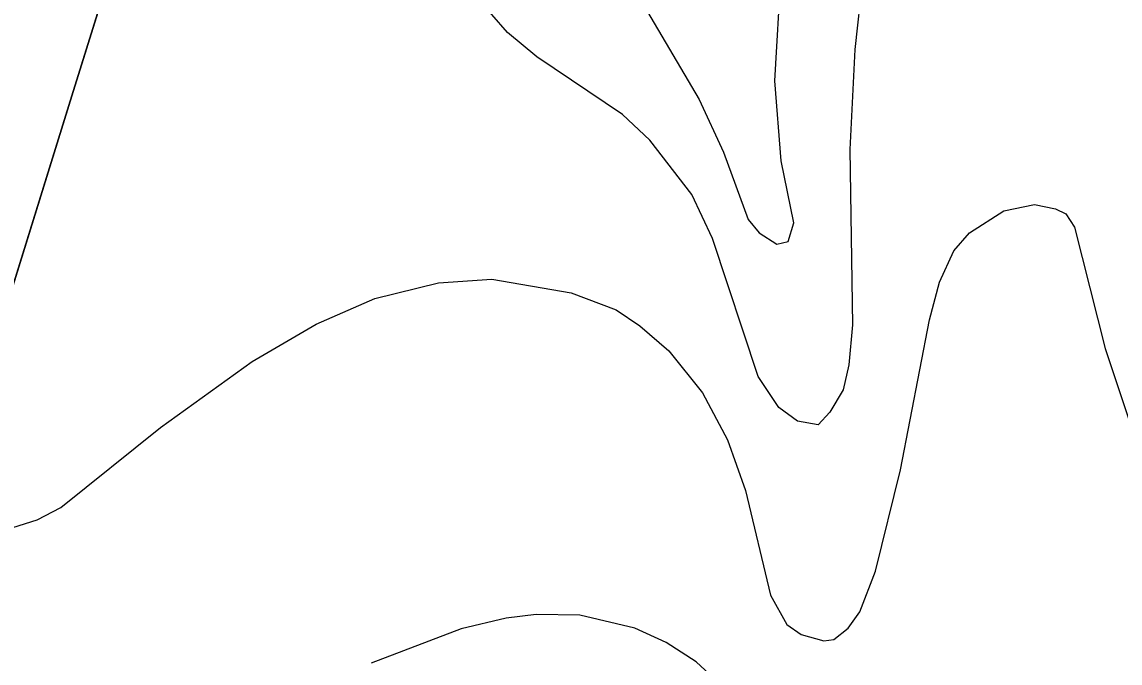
# Model space of a CAD drawing. Extents: x -662620 to -656370, y -1067090 to -1062990.
# Drawn here: x -660925.4 to -660674.4, y -1064699.6 to -1064553.2 of the extents above; entities that cross this region are included whole.
import ezdxf

# ---------------------------------------------------------------- set-up
doc = ezdxf.new("R2010")
doc.units = 0
for name, color, linetype in [('HRANICE_KATASTRÁLNÍHO_ÚZEMÍ', 7, 'Continuous'), ('OBVOD_PÚ', 7, 'Continuous'), ('ORNÁ_PŮDA_-_STÁVAJÍCÍ', 7, 'Continuous'), ('VRSTEVNICE_ZDŮRAZNĚNÁ', 7, 'Continuous'), ('VRSTEVNICE_ZÁKLADNÍ', 7, 'Continuous')]:
    doc.layers.add(name, color=color, linetype=linetype)

msp = doc.modelspace()

# ---------------------------------------------------------------- linework, layer by layer
at = {"layer": 'HRANICE_KATASTRÁLNÍHO_ÚZEMÍ'}
msp.add_lwpolyline([(-660848.9, -1064370.56), (-660855.01, -1064387.41), (-660859.54, -1064396.94), (-660862.81, -1064404.09), (-660868.23, -1064420.91), (-660875.99, -1064440.58), (-660885.41, -1064472.99), (-660886.79, -1064477.85), (-660893.34, -1064500.94), (-660906.91, -1064547.27), (-660913.99, -1064570.06), (-660943.73, -1064665.62), (-660946.92, -1064677.07), (-660969.47, -1064755.07)], dxfattribs=at)
at = {"layer": 'OBVOD_PÚ'}
for points in [[(-660906.91, -1064547.27), (-660913.99, -1064570.06)], [(-660913.99, -1064570.06), (-660943.73, -1064665.62)]]:
    msp.add_lwpolyline(points, dxfattribs=at)
at = {"layer": 'ORNÁ_PŮDA_-_STÁVAJÍCÍ'}
for p, q in [((-660913.99, -1064570.06), (-660906.91, -1064547.27)), ((-660943.73, -1064665.62), (-660913.99, -1064570.06))]:
    msp.add_line(p, q, dxfattribs=at)
msp.add_lwpolyline([(-660943.73, -1064665.62), (-660913.99, -1064570.06), (-660906.91, -1064547.27)], dxfattribs=at)
at = {"layer": 'VRSTEVNICE_ZDŮRAZNĚNÁ'}
msp.add_lwpolyline([(-660762.12, -1064707.83), (-660771.27, -1064699.4), (-660778.12, -1064694.97), (-660785.27, -1064691.68), (-660797.85, -1064688.68), (-660807.86, -1064688.54), (-660814.72, -1064689.4), (-660825.01, -1064691.83), (-660845.59, -1064699.69)], dxfattribs=at)
at = {"layer": 'VRSTEVNICE_ZÁKLADNÍ'}
for points in [[(-660783.41, -1064549.18), (-660770.55, -1064570.9), (-660764.98, -1064582.91), (-660759.4, -1064598.35), (-660756.83, -1064601.35), (-660752.83, -1064603.92), (-660750.25, -1064603.35), (-660748.97, -1064599.06), (-660751.83, -1064584.91), (-660753.25, -1064566.62), (-660751.83, -1064541.75)], [(-660783.41, -1064549.18), (-660770.55, -1064570.9), (-660764.98, -1064582.91), (-660759.4, -1064598.35), (-660756.83, -1064601.35), (-660752.83, -1064603.92), (-660750.25, -1064603.35), (-660748.97, -1064599.06), (-660751.83, -1064584.91), (-660753.25, -1064566.62), (-660751.83, -1064541.75)], [(-660733.24, -1064543.46), (-660734.96, -1064559.47), (-660736.1, -1064582.34), (-660735.53, -1064622.36), (-660736.39, -1064631.51), (-660737.68, -1064637.23), (-660740.68, -1064642.37), (-660743.39, -1064645.23), (-660748.11, -1064644.37), (-660752.4, -1064641.23), (-660757.11, -1064634.22), (-660767.55, -1064602.64), (-660772.27, -1064592.63), (-660781.84, -1064580.19), (-660788.13, -1064574.33), (-660807.71, -1064561.18), (-660814.43, -1064555.61), (-660821.58, -1064547.32)], [(-660733.24, -1064543.46), (-660734.96, -1064559.47), (-660736.1, -1064582.34), (-660735.53, -1064622.36), (-660736.39, -1064631.51), (-660737.68, -1064637.23), (-660740.68, -1064642.37), (-660743.39, -1064645.23), (-660748.11, -1064644.37), (-660752.4, -1064641.23), (-660757.11, -1064634.22), (-660767.55, -1064602.64), (-660772.27, -1064592.63), (-660781.84, -1064580.19), (-660788.13, -1064574.33), (-660807.71, -1064561.18), (-660814.43, -1064555.61), (-660821.58, -1064547.32)], [(-660934.78, -1064670.96), (-660921.92, -1064666.96), (-660916.49, -1064664.1), (-660893.76, -1064645.8), (-660872.75, -1064630.79), (-660858.17, -1064622.22), (-660844.73, -1064616.36), (-660830.15, -1064612.78), (-660818, -1064611.93), (-660799.85, -1064615.07), (-660789.56, -1064618.93), (-660784.13, -1064622.65), (-660777.55, -1064628.36), (-660769.84, -1064637.94), (-660764.12, -1064648.66), (-660759.97, -1064660.24), (-660754.26, -1064684.11), (-660750.54, -1064690.82), (-660747.25, -1064693.11), (-660742.11, -1064694.54), (-660739.82, -1064694.26), (-660736.53, -1064691.68), (-660733.82, -1064687.97), (-660730.24, -1064678.68), (-660724.53, -1064655.52), (-660717.95, -1064621.22), (-660715.66, -1064612.64), (-660712.38, -1064605.49), (-660708.8, -1064601.35), (-660700.94, -1064596.35), (-660693.94, -1064594.92), (-660689.08, -1064595.92), (-660686.79, -1064597.06), (-660684.79, -1064600.06), (-660677.79, -1064627.79), (-660672.07, -1064644.94)], [(-660934.78, -1064670.96), (-660921.92, -1064666.96), (-660916.49, -1064664.1), (-660893.76, -1064645.8), (-660872.75, -1064630.79), (-660858.17, -1064622.22), (-660844.73, -1064616.36), (-660830.15, -1064612.78), (-660818, -1064611.93), (-660799.85, -1064615.07), (-660789.56, -1064618.93), (-660784.13, -1064622.65), (-660777.55, -1064628.36), (-660769.84, -1064637.94), (-660764.12, -1064648.66), (-660759.97, -1064660.24), (-660754.26, -1064684.11), (-660750.54, -1064690.82), (-660747.25, -1064693.11), (-660742.11, -1064694.54), (-660739.82, -1064694.26), (-660736.53, -1064691.68), (-660733.82, -1064687.97), (-660730.24, -1064678.68), (-660724.53, -1064655.52), (-660717.95, -1064621.22), (-660715.66, -1064612.64), (-660712.38, -1064605.49), (-660708.8, -1064601.35), (-660700.94, -1064596.35), (-660693.94, -1064594.92), (-660689.08, -1064595.92), (-660686.79, -1064597.06), (-660684.79, -1064600.06), (-660677.79, -1064627.79), (-660672.07, -1064644.94)]]:
    msp.add_lwpolyline(points, dxfattribs=at)

doc.saveas('drawing.dxf')
